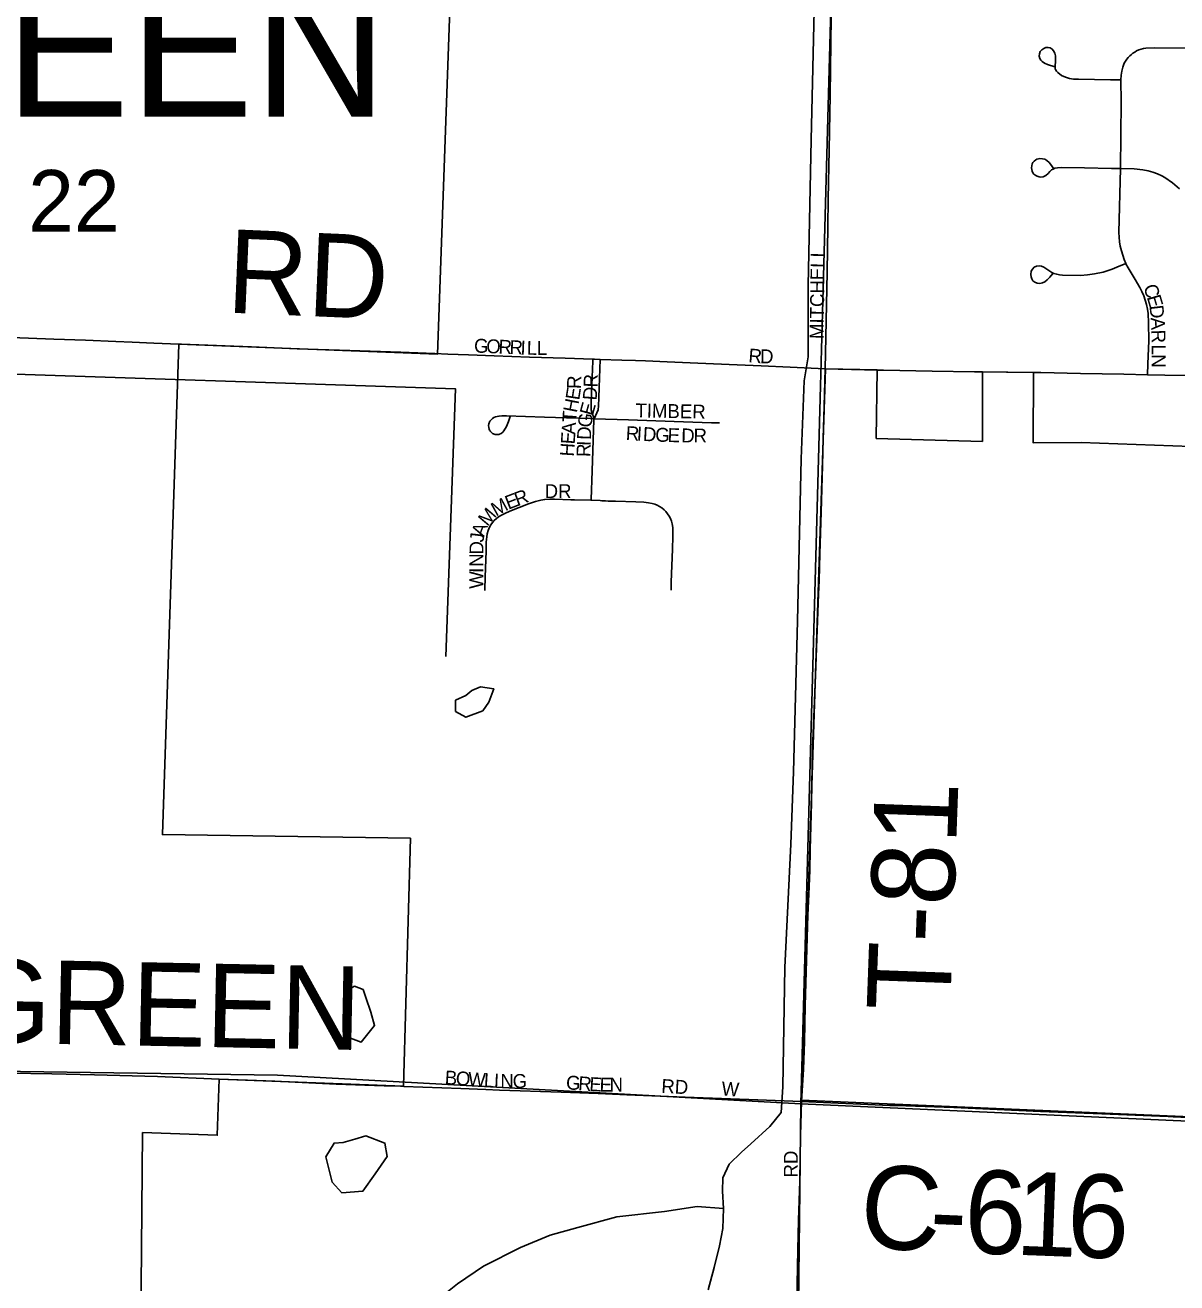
# Model space of a CAD drawing. Extents: x 1443599 to 1910620, y 1028088 to 1361369.
# Drawn here: x 1639132 to 1643273, y 1229853 to 1234375 of the extents above; entities that cross this region are included whole.
import ezdxf

# ---------------------------------------------------------------- set-up
doc = ezdxf.new("R2010")
doc.units = 0
for name, color, linetype in [('GM_X_City_Street', 7, 'Continuous'), ('GM_X_City_Street_Text', 7, 'Continuous'), ('GM_X_Corporation', 7, 'Continuous'), ('GM_X_Corporation_Text', 7, 'Continuous'), ('GM_X_County_Road', 7, 'Continuous'), ('GM_X_County_Road_Text', 7, 'Continuous'), ('GM_X_Minor_Lake', 7, 'Continuous'), ('GM_X_Minor_River', 7, 'Continuous'), ('GM_X_Section', 7, 'Continuous'), ('GM_X_Section_Text', 7, 'Continuous'), ('GM_X_Township_Road', 7, 'Continuous'), ('GM_X_Township_Road_Text', 7, 'Continuous')]:
    doc.layers.add(name, color=color, linetype=linetype)

msp = doc.modelspace()

# ---------------------------------------------------------------- linework, layer by layer
at = {"layer": 'GM_X_City_Street'}
for points in [[(1642009.2, 1233139.4), (1642011.1, 1233253.5), (1642015.8, 1233486.5), (1642018.4, 1233650.6), (1642019.7, 1233749), (1642022.5, 1233926.3), (1642026.1, 1234123.2), (1642030.5, 1234405.4), (1642031.7, 1234500.6), (1642033.5, 1234677.8), (1642035, 1234789.5), (1642036, 1234868.2), (1642036.5, 1234924), (1642037.3, 1235029), (1642037.8, 1235111.1), (1642038.7, 1235199.7), (1642040.9, 1235377), (1642042.5, 1235521.4), (1642043.9, 1235626.4), (1642044.9, 1235692.1), (1642046.8, 1235796.5)], [(1642834.8, 1234225.3), (1642807.7, 1234233.1), (1642796.9, 1234238.4), (1642788.7, 1234244.4), (1642783.8, 1234248.7), (1642780.4, 1234255.4), (1642778.3, 1234263.7), (1642779, 1234272.4), (1642782, 1234279.8), (1642787.5, 1234286.9), (1642795.1, 1234291.7), (1642802.6, 1234294.4), (1642810, 1234295.2), (1642818.2, 1234293.3), (1642825.2, 1234288.8), (1642830, 1234283.2), (1642834.6, 1234274.3), (1642836.4, 1234265), (1642836.7, 1234245.1), (1642835.8, 1234227.8), (1642835.8, 1234222.1), (1642836, 1234218.4), (1642836.9, 1234215.3), (1642840.9, 1234209.9), (1642845.5, 1234204.7), (1642857.9, 1234194.4), (1642873.3, 1234187.6), (1642887.2, 1234183.3), (1642902.1, 1234181.2), (1642919.2, 1234181.2), (1643034.1, 1234178.9), (1643072.3, 1234178.3)], [(1643072.3, 1234178.3), (1643073.4, 1234194.9), (1643075, 1234209.3), (1643078.3, 1234224.2), (1643080.8, 1234231.1), (1643084.1, 1234238.7), (1643088.4, 1234245.9), (1643092.7, 1234252.4), (1643098.5, 1234259.3), (1643104.3, 1234265.3), (1643110.4, 1234270.1), (1643115.3, 1234274), (1643121.9, 1234278.3), (1643128.6, 1234282.3), (1643137, 1234286.3), (1643144.4, 1234289.2), (1643153, 1234291.1), (1643161.8, 1234291.9), (1643194.4, 1234293.5), (1643309.4, 1234292.1), (1643372.8, 1234290.9)], [(1643070.2, 1233859.2), (1643072.9, 1234099.8), (1643072.3, 1234178.3)], [(1642830, 1233860.1), (1642823, 1233871), (1642814.4, 1233881), (1642805.3, 1233888.4), (1642797.9, 1233892.8), (1642789.9, 1233894.8), (1642780.8, 1233895.3), (1642775.7, 1233894.8), (1642770.2, 1233893.3), (1642765.5, 1233890.9), (1642759.9, 1233886.3), (1642755.9, 1233881.5), (1642753.2, 1233876.2), (1642751.4, 1233869.7), (1642750.8, 1233862.4), (1642751.4, 1233855.9), (1642753, 1233849.7), (1642755.5, 1233843.9), (1642759.5, 1233839), (1642765.7, 1233834.1), (1642770.3, 1233832.1), (1642777.9, 1233829.2), (1642784.2, 1233828.5), (1642792.3, 1233829.8), (1642802.1, 1233834.1), (1642810.4, 1233841.6), (1642816.4, 1233849), (1642822.8, 1233854.7), (1642828.3, 1233857.7), (1642834.7, 1233860.5), (1642843.9, 1233862.1), (1642860.1, 1233863.6), (1642941.6, 1233862.6), (1643038.2, 1233859.2), (1643070.2, 1233859.2)], [(1643089.5, 1233518.5), (1643083.7, 1233532.4), (1643073.6, 1233563.8), (1643069.8, 1233579.9), (1643067.1, 1233596.2), (1643065, 1233629.1), (1643070.2, 1233859.2)], [(1643070.2, 1233859.2), (1643120, 1233858.9), (1643151.3, 1233854.6), (1643170.2, 1233850.8), (1643186.9, 1233846), (1643203.1, 1233840.6), (1643218.8, 1233833.6), (1643229.9, 1233827.1), (1643256.9, 1233808.4), (1643282.1, 1233787.2)], [(1642827.5, 1233482.3), (1642816.5, 1233469.3), (1642807.1, 1233459.1), (1642798, 1233452.8), (1642789.6, 1233448.7), (1642780.5, 1233446.8), (1642771.4, 1233447.8), (1642762.9, 1233450.9), (1642755.8, 1233456), (1642751.3, 1233462.5), (1642748.9, 1233470.4), (1642747.6, 1233478.5), (1642749.4, 1233490.1), (1642753.8, 1233498.2), (1642760.4, 1233504.4), (1642767.9, 1233508.8), (1642777.9, 1233509.8), (1642786.4, 1233508), (1642795.2, 1233504.8), (1642805.8, 1233498.3), (1642823.7, 1233485.7), (1642831.3, 1233482.1), (1642841, 1233479.2), (1642851, 1233477.7), (1642861.6, 1233476.7), (1642926.2, 1233475.4), (1642951.9, 1233477.3), (1642977, 1233480.5), (1643008.3, 1233487.4), (1643040.3, 1233497.4), (1643057.8, 1233504.9), (1643089.5, 1233518.5)], [(1643167.2, 1233117.7), (1643168.7, 1233157.3), (1643171.8, 1233239.8), (1643171.7, 1233305.2), (1643169.8, 1233338.1), (1643167.4, 1233354.4), (1643163.9, 1233370.5), (1643154, 1233402), (1643147.8, 1233417.3), (1643140.6, 1233432.1), (1643123.7, 1233460.5), (1643097.5, 1233502.5), (1643090, 1233517.2), (1643089.5, 1233518.5)], [(1640651.4, 1233192.4), (1640726.4, 1233189.6), (1640818.1, 1233186), (1640946, 1233181.4), (1641073.9, 1233177.3), (1641173.1, 1233174.2)], [(1641177.6, 1232960.2), (1641169.5, 1232983.8), (1641167.9, 1232991.6), (1641167, 1233002.8), (1641167.7, 1233018.1), (1641168.9, 1233051.7), (1641172.9, 1233166.6), (1641173.1, 1233174.2)], [(1641173.1, 1233174.2), (1641178.8, 1233174), (1641199.1, 1233173.2)], [(1641177.6, 1232960.2), (1641188, 1232980.9), (1641192, 1232992.5), (1641193.8, 1233006), (1641194.7, 1233035.2), (1641195.9, 1233072.1), (1641199.1, 1233173.2)], [(1641199.1, 1233173.2), (1641277.2, 1233171), (1641326.3, 1233169.4), (1641362.3, 1233168.1), (1641441, 1233164.7), (1641522.9, 1233161.1), (1641663.8, 1233154.8), (1641778.5, 1233150.4), (1641883.4, 1233145.9), (1642009.2, 1233139.4)], [(1642009.2, 1233139.4), (1642196.5, 1233134.8), (1642217.9, 1233134.2), (1642393.2, 1233131.4), (1642546.1, 1233128.9), (1642560, 1233128.8), (1642573.9, 1233128.6), (1642660.9, 1233127.4), (1642757.8, 1233126), (1642784, 1233125.7), (1642926.6, 1233122.3), (1643082.3, 1233119.7), (1643167.2, 1233117.7)], [(1643167.2, 1233117.7), (1643229.9, 1233116.3), (1643451.6, 1233113.3), (1643533.6, 1233111.8), (1643714.2, 1233108.6), (1643886.5, 1233105.7), (1644050.8, 1233103.1), (1644087.7, 1233102.4)], [(1640875.9, 1232967.9), (1640869.6, 1232949.5), (1640865, 1232937.6), (1640861.3, 1232929.7), (1640857.4, 1232922.4), (1640853.6, 1232916.4), (1640849.2, 1232911.5), (1640844, 1232907.5), (1640838.1, 1232904.7), (1640835, 1232903.7), (1640831.8, 1232903.2), (1640828.5, 1232903), (1640825.2, 1232903.2), (1640822, 1232903.7), (1640818.9, 1232904.7), (1640815.8, 1232905.9), (1640813, 1232907.5), (1640810.3, 1232909.4), (1640807.8, 1232911.6), (1640805.6, 1232914), (1640803.7, 1232916.7), (1640802.1, 1232919.5), (1640800.8, 1232922.5), (1640799, 1232928.8), (1640798.6, 1232935.4), (1640799.5, 1232941.9), (1640800.4, 1232945), (1640801.7, 1232948), (1640803.2, 1232950.8), (1640807.2, 1232956), (1640812.1, 1232960.4), (1640817.7, 1232963.9), (1640823.7, 1232966.6), (1640829.9, 1232968.5), (1640836.4, 1232969.7), (1640846.2, 1232970.5), (1640862.6, 1232970.6), (1641000.1, 1232966.1), (1641078.7, 1232963.3), (1641163.9, 1232960.6), (1641177.6, 1232960.2)], [(1641167.6, 1232666.7), (1641167.7, 1232670.2), (1641171.4, 1232773), (1641177.4, 1232955.7), (1641177.6, 1232960.2)], [(1641177.6, 1232960.2), (1641301.4, 1232956.2), (1641465.2, 1232950.3), (1641599.4, 1232945.7), (1641628.9, 1232945.1)], [(1640785.1, 1232342.2), (1640785.3, 1232345.4), (1640786.7, 1232391.4), (1640789.5, 1232483.3), (1640790.4, 1232516.2), (1640792, 1232535.9), (1640793.7, 1232545.6), (1640797, 1232558.2), (1640802, 1232570.3), (1640806.9, 1232578.8), (1640812.6, 1232586.8), (1640819.1, 1232594.2), (1640826.4, 1232600.8), (1640834.2, 1232606.8), (1640845.4, 1232613.7), (1640857.1, 1232619.6), (1640875.2, 1232627.4), (1640942.6, 1232653.5), (1640967.4, 1232662.3), (1640986.4, 1232667.4), (1641000.3, 1232669.9), (1641018.9, 1232671.1), (1641035.3, 1232671.3), (1641094.4, 1232669), (1641107.5, 1232668.6), (1641166.6, 1232666.8), (1641167.6, 1232666.7)], [(1641167.6, 1232666.7), (1641199.5, 1232665.5), (1641206, 1232665.1), (1641219.2, 1232664.6), (1641229, 1232664.1), (1641255.2, 1232663.1), (1641327.4, 1232661), (1641357, 1232659.8), (1641373.3, 1232658.1), (1641386.2, 1232655.6), (1641395.7, 1232652.9), (1641404.8, 1232649.3), (1641413.5, 1232644.7), (1641421.7, 1232639.3), (1641429.3, 1232633), (1641436.2, 1232625.9), (1641442.3, 1232618.2), (1641447.6, 1232609.9), (1641452.1, 1232601.1), (1641455.6, 1232592), (1641458.2, 1232582.5), (1641460.4, 1232569.5), (1641461.3, 1232556.4), (1641461.5, 1232536.7), (1641459.7, 1232490.7), (1641455.2, 1232372.6), (1641454.7, 1232343.1)], [(1640494.1, 1230559.7), (1640698.3, 1230552.3), (1640788.5, 1230548.4), (1640837.8, 1230546.5), (1641059.7, 1230538.4), (1641191.9, 1230533.5), (1641295.2, 1230529.6), (1641505.3, 1230521.2), (1641766.5, 1230510.9), (1641923.9, 1230505.5)], [(1641870.1, 1228025.2), (1641871.8, 1228106.3), (1641882.7, 1228621.4), (1641886.8, 1228808.4), (1641892.3, 1229070.9), (1641894.6, 1229188.5), (1641895.4, 1229228.4), (1641898, 1229385.9), (1641899.9, 1229468.9), (1641900.6, 1229500.7), (1641902.1, 1229592.6), (1641905.7, 1229746.8), (1641907.7, 1229848.5), (1641910.9, 1229973.2), (1641913.3, 1230078.2), (1641917.1, 1230219.2), (1641920.4, 1230383.3), (1641923.9, 1230505.5)]]:
    msp.add_lwpolyline(points, dxfattribs=at)
at = {"layer": 'GM_X_Corporation'}
msp.add_lwpolyline([(1644469.3, 1225113.5), (1641849.1, 1225187.9), (1641852.1, 1225851), (1640515.2, 1225901.2), (1640516.8, 1226466.9), (1640506.5, 1226467.4), (1639520.2, 1226514.5), (1639554.2, 1230393.3), (1639823.2, 1230383.9), (1639829.8, 1230585.9), (1640492.7, 1230559.9), (1640517.7, 1231451.5), (1639625.7, 1231464.8), (1639684.8, 1233228.6), (1640615.3, 1233192.7), (1640709.4, 1235840.8), (1642046.8, 1235796.5), (1642085.4, 1238455.5), (1644168.5, 1238399.6)], dxfattribs=at)
msp.add_lwpolyline([(1642009.5, 1233139.1), (1641924, 1230509.9), (1644582, 1230396.6), (1644586.3, 1230606.4), (1644096.8, 1230624.6), (1644100.8, 1231065), (1644621.3, 1231045.6), (1644640.7, 1232267), (1643317.9, 1232289.5), (1643324, 1232860.6), (1642929.5, 1232874.3), (1642756.1, 1232873.6), (1642757.8, 1233126), (1642573.9, 1233128.6), (1642574, 1232878.6), (1642192.5, 1232889.2), (1642195.6, 1233135.9)], close=True, dxfattribs=at)
at = {"layer": 'GM_X_County_Road'}
for points in [[(1636586.5, 1230643.4), (1636713.5, 1230641.5), (1636899.3, 1230637.9), (1637012.1, 1230635.7), (1637115.4, 1230633.7), (1637295.9, 1230629.9), (1637599.4, 1230624.4), (1637829.2, 1230622.1), (1638075.3, 1230618.9), (1638321.4, 1230617.3), (1638501.8, 1230614.7), (1638764.4, 1230609.6), (1638961.3, 1230607.3), (1639076.2, 1230607), (1639228.7, 1230604.1), (1639381.7, 1230601.2), (1639608.3, 1230594.6), (1639829.8, 1230585.9)], [(1639829.8, 1230585.9), (1639932.1, 1230582.4), (1640030.2, 1230578.5), (1640152.8, 1230571.9), (1640251, 1230567.9), (1640422.7, 1230562.1), (1640481.8, 1230560.3), (1640494.1, 1230559.7)], [(1641923.9, 1230505.5), (1642240.9, 1230491.3), (1642263.5, 1230490.3), (1642470.9, 1230483.2), (1642782.5, 1230469.4), (1643003.9, 1230461.3), (1643241.7, 1230450.9), (1643259.7, 1230450.1), (1643455.8, 1230441.9)]]:
    msp.add_lwpolyline(points, dxfattribs=at)
at = {"layer": 'GM_X_Minor_Lake'}
for p, q in [((1640738.6, 1231982.8), (1640716.3, 1231965.2)), ((1640317, 1230919.4), (1640290.9, 1230905.4)), ((1640317.3, 1230369.8), (1640275.2, 1230357.8))]:
    msp.add_line(p, q, dxfattribs=at)
for points in [[(1640716.3, 1231965.2), (1640679.9, 1231947.8), (1640679.1, 1231907.7), (1640716.8, 1231886.9), (1640777.3, 1231909.8), (1640799.9, 1231941.5), (1640816.9, 1231989.4), (1640768.9, 1231996.3), (1640738.6, 1231982.8)], [(1640290.9, 1230905.4), (1640298.6, 1230807.1), (1640302.4, 1230732.9), (1640340.4, 1230718.7), (1640388.7, 1230778.8), (1640374.8, 1230826.9), (1640356.9, 1230879.1), (1640347, 1230907.3), (1640317, 1230919.4)], [(1640275.2, 1230357.8), (1640243.2, 1230355.9), (1640213, 1230305.9), (1640236.7, 1230215.5), (1640270.7, 1230177.3), (1640346.8, 1230183.1), (1640391.1, 1230245.2), (1640433.3, 1230307.2), (1640425.5, 1230355.4), (1640357.4, 1230381.7), (1640317.3, 1230369.8)]]:
    msp.add_lwpolyline(points, dxfattribs=at)
at = {"layer": 'GM_X_Minor_River'}
for points in [[(1641894.8, 1231690), (1641909.1, 1232231.6), (1641922.2, 1232815.3), (1641933.5, 1233096.1), (1641947.2, 1233182.1), (1641948.1, 1233439), (1641958, 1233962.6), (1641969.9, 1234480.2), (1641981.3, 1234979.7), (1641986.5, 1235461.3), (1641987.8, 1235844.6), (1641990.2, 1236396.4), (1641997.6, 1236679.3), (1641996.1, 1237020.5), (1641989.1, 1237074.8), (1642005.2, 1237604.3), (1642026.6, 1238101.6), (1642020.1, 1238601.5), (1642034, 1239333.7), (1642031.8, 1240062.3)], [(1636567.7, 1233217.2), (1638879.5, 1233127.7), (1640679.1, 1233067.7), (1640644.8, 1232105)], [(1641894.8, 1231690), (1641885.1, 1231430.1), (1641863.7, 1230986.8), (1641856.4, 1230557.6), (1641850.1, 1230465.3), (1641809.9, 1230415.3), (1641741.6, 1230353.3), (1641707.5, 1230323.3), (1641663.3, 1230279.3), (1641641.1, 1230231.3), (1641639, 1230183.1), (1641642.8, 1230120.9), (1641640.6, 1230048.7), (1641628.3, 1229986.6), (1641610.1, 1229908.4), (1641587.8, 1229828.2)], [(1639206.2, 1225281.9), (1640097.7, 1225289.3), (1640494.4, 1225290.1), (1640500.1, 1225849.7), (1640498.2, 1225905.9), (1640518.4, 1225948), (1640530.5, 1225988.1), (1640527.2, 1226222.8), (1640542.9, 1227432.3), (1640573.5, 1228942.7), (1640581.8, 1229703), (1640583.8, 1229731), (1640591.9, 1229753.1), (1640604, 1229779.1), (1640638.2, 1229811.1), (1640686.4, 1229849.1), (1640780.7, 1229913), (1640913.1, 1229980.8), (1641019.5, 1230024.6), (1641119.7, 1230052.4), (1641260, 1230090), (1641430.4, 1230109.6), (1641548.6, 1230127.3), (1641642.8, 1230120.9)]]:
    msp.add_lwpolyline(points, dxfattribs=at)
at = {"layer": 'GM_X_Section'}
for points in [[(1636650.8, 1235966.8), (1642066.7, 1235791.6), (1641921.5, 1230497.2), (1640040.1, 1230599.8), (1636595.3, 1230648.8)], [(1642066.7, 1235791.6), (1647351.7, 1235696.1), (1647258, 1230369.4), (1644385, 1230387), (1641921.5, 1230497.2)], [(1636595.3, 1230648.8), (1640040.1, 1230599.8), (1641921.5, 1230497.2), (1641860.6, 1225227.8), (1636534.6, 1225385.5)], [(1641921.5, 1230497.2), (1644385, 1230387), (1647258, 1230369.4), (1647094.6, 1225069.2), (1641860.6, 1225227.8)]]:
    msp.add_lwpolyline(points, close=True, dxfattribs=at)
at = {"layer": 'GM_X_Township_Road'}
for points in [[(1638959.4, 1233257.3), (1639234.8, 1233246.6), (1639349.6, 1233242.5), (1639457.7, 1233237.6), (1639516.8, 1233235), (1639595.5, 1233232), (1639684.8, 1233228.6)], [(1639684.8, 1233228.6), (1639693.9, 1233228.2), (1639946.4, 1233218.1), (1640110.3, 1233211.7), (1640262.9, 1233206.6), (1640482.6, 1233198.8), (1640605.5, 1233194.4), (1640651.4, 1233192.4)], [(1641923.9, 1230505.5), (1641930.2, 1230621), (1641933.8, 1230719.4), (1641937.1, 1230850.5), (1641946.8, 1231175.2), (1641949.6, 1231250.7), (1641953, 1231335.9), (1641955.2, 1231411.3), (1641959.2, 1231578.5), (1641962.4, 1231709.7), (1641963.5, 1231775.3), (1641966.4, 1231857.3), (1641971.4, 1231975.4), (1641975.3, 1232070.4), (1641980.4, 1232201.5), (1641984.9, 1232329.4), (1641986.5, 1232378.6), (1641989.8, 1232473.7), (1641994.5, 1232624.5), (1641999.2, 1232791.8), (1642002, 1232889.5), (1642005.3, 1233004.9), (1642009.2, 1233139.4)]]:
    msp.add_lwpolyline(points, dxfattribs=at)

# ---------------------------------------------------------------- texts
at = {"layer": 'GM_X_City_Street_Text'}
for s, rotation, p in [('MITCHELL', 89.182, (1642002.7, 1233246.2)), ('C', 289.1262, (1643151.7, 1233434.2)), ('E', 286.7411, (1643164.5, 1233397.3)), ('D', 276.6588, (1643174.2, 1233365.9)), ('A', 272.8209, (1643179.2, 1233323)), ('R', 272.0645, (1643181.3, 1233279.3)), ('G', 357.5294, (1640745.3, 1233198.3)), ('O', 357.5158, (1640789.2, 1233196.4)), ('R', 357.5341, (1640833.2, 1233194.5)), ('R', 357.5341, (1640872.8, 1233192.8)), ('I', 357.6817, (1640912.5, 1233191.1)), ('L', 359.003, (1640935.7, 1233190.2)), ('L', 359.9457, (1640971.8, 1233189.6)), ('L', 270.1639, (1643183, 1233226.9)), ('R', 355.3331, (1641731.4, 1233163.1)), ('D', 358.7393, (1641774.1, 1233159.7)), ('N', 270, (1643183.1, 1233191.8)), ('R', 88.2479, (1641130.2, 1233066.4)), ('R', 88.9843, (1641190.3, 1233072.2)), ('E', 81.1685, (1641124.2, 1233024.9)), ('D', 85.4206, (1641186.6, 1233024.9)), ('H', 78.8015, (1641115.3, 1232979.5)), ('E', 74.7113, (1641173.1, 1232968)), ('TIMBER', 358.8955, (1641326.1, 1232965.1)), ('A', 86.2164, (1641110.3, 1232902.2)), ('T', 86.2163, (1641113.2, 1232946.1)), ('G', 82.7231, (1641167.8, 1232926.1)), ('E', 86.241, (1641107.9, 1232867)), ('D', 88.0326, (1641166.4, 1232883.4)), ('R', 357.06, (1641290.9, 1232883.6)), ('I', 357.0483, (1641330.5, 1232881.6)), ('D', 357.1442, (1641352.5, 1232880.4)), ('G', 357.6284, (1641396.9, 1232878.2)), ('E', 358.4114, (1641441.6, 1232876.4)), ('D', 359.5086, (1641491.1, 1232875.1)), ('R', 359.9466, (1641535.5, 1232874.7)), ('H', 86.2164, (1641105, 1232823.1)), ('R', 88.3482, (1641164.6, 1232821.9)), ('I', 88.2947, (1641165.8, 1232861.5)), ('DR', 0, (1641000.1, 1232674.7)), ('M', 28.9608, (1640824.9, 1232607.7)), ('E', 21.1317, (1640869.4, 1232632.5)), ('R', 20.6243, (1640902.1, 1232645.2)), ('M', 49.7583, (1640794.4, 1232570.5)), ('J', 83.3412, (1640780.1, 1232514.2)), ('A', 70.2727, (1640781.9, 1232533.1)), ('D', 89.4972, (1640779.8, 1232471.6)), ('N', 89.847, (1640779.7, 1232427.7)), ('W', 89.8487, (1640779.5, 1232348.5)), ('I', 89.8655, (1640779.6, 1232405.7)), ('B', 356.2085, (1640639.9, 1230567.1)), ('O', 356.2323, (1640679.4, 1230564.5)), ('W', 356.2139, (1640723.3, 1230561.6)), ('L', 356.241, (1640780.4, 1230557.8)), ('I', 357.388, (1640816.7, 1230555.4)), ('N', 359.4521, (1640840.6, 1230554.3)), ('G', 359.9929, (1640885.1, 1230553.9)), ('G', 355.7991, (1641075.6, 1230549.5)), ('R', 355.8314, (1641119.5, 1230546.3)), ('E', 356.6198, (1641159.7, 1230543.3)), ('E', 359.2795, (1641197.4, 1230541.2)), ('N', 359.9703, (1641233.2, 1230540.7)), ('RD', 356.989, (1641418.6, 1230536.3)), ('W', 355.6039, (1641634.4, 1230527.5)), ('RD', 90, (1641910.3, 1230232.1))]:
    msp.add_text(s, height=50, rotation=rotation, dxfattribs=at).set_placement(p)
at = {"layer": 'GM_X_Corporation_Text'}
msp.add_text('GREEN', height=500, rotation=0, dxfattribs=at).set_placement((1638057.7, 1234046.3))
at = {"layer": 'GM_X_County_Road_Text'}
for s, rotation, p in [('BOWLING GREEN', 358.8439, (1636905.1, 1230759.4)), ('C', 356.5398, (1642128.2, 1229981.9)), ('6', 357.792, (1642504.4, 1229961.5)), ('1', 357.8678, (1642689.5, 1229954.4)), ('6', 357.879, (1642874.2, 1229947.5)), ('-', 357.6107, (1642380.3, 1229966.7))]:
    msp.add_text(s, height=300, rotation=rotation, dxfattribs=at).set_placement(p)
at = {"layer": 'GM_X_Section_Text'}
msp.add_text('22', height=221, rotation=0, dxfattribs=at).set_placement((1639143.3, 1233633.1))
at = {"layer": 'GM_X_Township_Road_Text'}
for s, rotation, p in [('RD', 357.5515, (1639853.7, 1233341.9)), ('T-81', 87.9113, (1642457.7, 1230827.1))]:
    msp.add_text(s, height=300, rotation=rotation, dxfattribs=at).set_placement(p)

doc.saveas('drawing.dxf')
